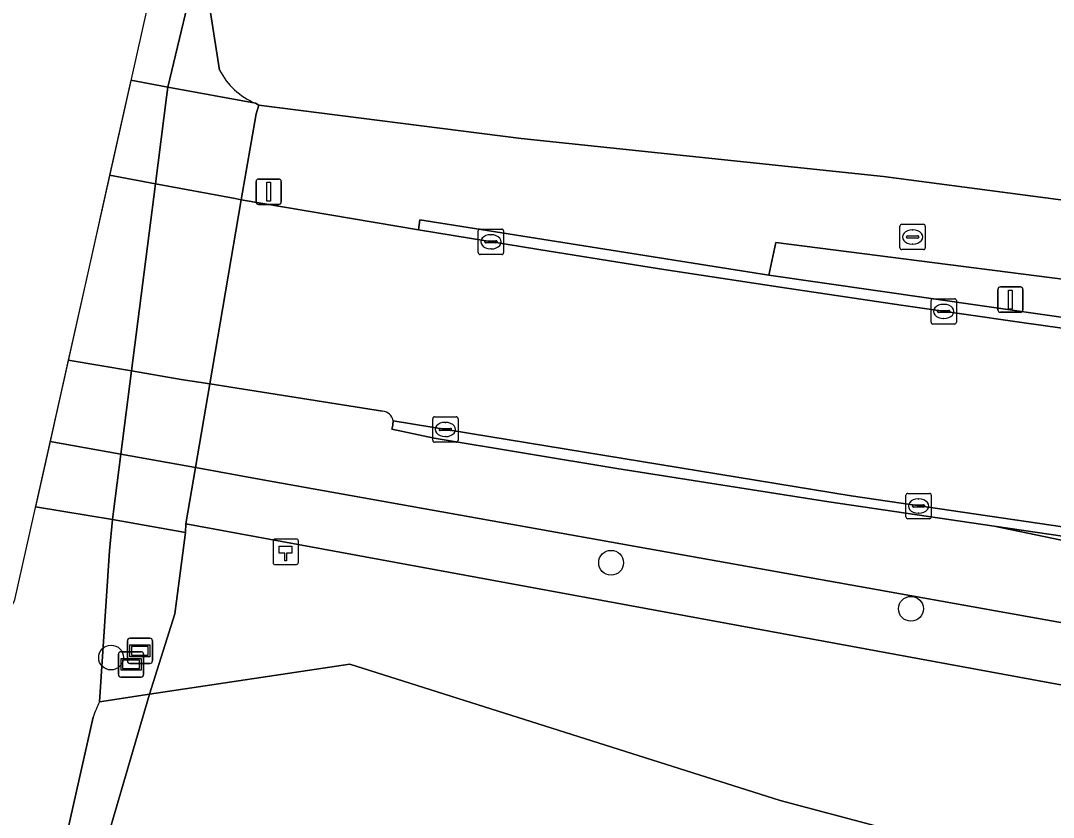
# Model space of a CAD drawing. Extents: x 160203 to 161530, y 379528 to 381797.
# Drawn here: x 160569.81 to 160610.49, y 380855.67 to 380887.06 of the extents above; entities that cross this region are included whole.
import ezdxf

# ---------------------------------------------------------------- set-up
doc = ezdxf.new("R2010")
doc.units = 0
for name, color, linetype in [('IMGEO_Berm_groen', 7, 'Continuous'), ('IMGEO_Boom', 7, 'Continuous'), ('IMGEO_Dek', 7, 'Continuous'), ('IMGEO_Fietspad_open', 7, 'Continuous'), ('IMGEO_Groenvoorziening', 7, 'Continuous'), ('IMGEO_Hectometerpaal', 7, 'Continuous'), ('IMGEO_Hek', 7, 'Continuous'), ('IMGEO_Kolk', 7, 'Continuous'), ('IMGEO_Lichtmast', 7, 'Continuous'), ('IMGEO_Loofbos', 7, 'Continuous'), ('IMGEO_Oever', 7, 'Continuous'), ('IMGEO_Rijbaan_lokaal_gesloten', 7, 'Continuous'), ('IMGEO_Rioolput', 7, 'Continuous'), ('IMGEO_Verklikker', 7, 'Continuous'), ('IMGEO_Voetpad_open', 7, 'Continuous'), ('IMGEO_Waterloop', 7, 'Continuous')]:
    doc.layers.add(name, color=color, linetype=linetype)

msp = doc.modelspace()

# ---------------------------------------------------------------- linework, layer by layer
at = {"layer": 'IMGEO_Berm_groen'}
for points in [[(160616.096, 380876.203), (160599.563, 380878.313), (160599.28, 380877.026)], [(160599.28, 380877.026), (160614.075, 380874.896), (160627.513, 380873.067), (160641.158, 380871.47), (160654.421, 380870.19), (160656.144, 380871.921), (160656.374, 380872.189), (160653.122, 380872.387)], [(160662.659, 380860.883), (160641.697, 380862.911), (160639.872, 380863.089), (160639.84, 380862.681), (160632.949, 380863.534), (160628.533, 380864.161), (160626.113, 380864.513), (160622.784, 380864.997), (160608.164, 380867.139), (160614.976, 380865.727), (160619.826, 380864.848), (160629.695, 380862.988), (160638.885, 380861.265), (160646.411, 380860.024), (160665.816, 380857.079)]]:
    msp.add_lwpolyline(points, dxfattribs=at)
at = {"layer": 'IMGEO_Boom'}
for centre in [(160593.068, 380865.698), (160604.88, 380863.883), (160573.37, 380861.964)]:
    msp.add_circle(centre, 0.489, dxfattribs=at)
at = {"layer": 'IMGEO_Dek'}
msp.add_lwpolyline([(160570.388, 380867.907), (160570.388, 380867.907), (160573.421, 380867.396), (160576.307, 380866.89), (160576.311, 380867.23), (160576.691, 380869.445), (160577.256, 380872.743), (160578.5, 380880.004), (160579.08, 380883.388), (160579.188, 380883.729), (160579.061, 380883.803), (160575.601, 380884.444), (160574.149, 380884.713), (160572.476, 380877.238)], close=True, dxfattribs=at)
at = {"layer": 'IMGEO_Fietspad_open'}
for points in [[(160573.311, 380880.969), (160575.114, 380880.632), (160578.253, 380880.046), (160578.5, 380880.004), (160579.08, 380883.388), (160579.188, 380883.729), (160579.061, 380883.803), (160575.601, 380884.444), (160574.149, 380884.713)], [(160570.964, 380870.48), (160570.964, 380870.48), (160573.751, 380869.976), (160576.691, 380869.445), (160577.256, 380872.743), (160576.136, 380872.92), (160574.17, 380873.257), (160571.681, 380873.683), (160571.68, 380873.683)]]:
    msp.add_lwpolyline(points, close=True, dxfattribs=at)
for points in [[(160616.558, 380879.231), (160603.802, 380880.914), (160589.526, 380882.419), (160579.188, 380883.729), (160579.08, 380883.388), (160578.5, 380880.004), (160585.478, 380878.815), (160585.535, 380879.211), (160599.28, 380877.026), (160599.563, 380878.313), (160616.096, 380876.203)], [(160584.065, 380871.668), (160577.256, 380872.743), (160576.691, 380869.445), (160579.354, 380868.964), (160601.608, 380864.985), (160620.908, 380861.53), (160641.107, 380857.988), (160657.796, 380855.265), (160665.771, 380854.06), (160677.721, 380852.395)], [(160665.816, 380857.079), (160646.411, 380860.024), (160638.885, 380861.265), (160629.695, 380862.988), (160619.826, 380864.848), (160614.976, 380865.727), (160608.164, 380867.139), (160601.644, 380868.104), (160593.295, 380869.407), (160586.092, 380870.605), (160584.424, 380870.965), (160584.471, 380871.12), (160584.482, 380871.286)]]:
    msp.add_lwpolyline(points, dxfattribs=at)
msp.add_arc((160584.044, 380871.226), 0.442, 7.747, 87.2695, dxfattribs=at)
at = {"layer": 'IMGEO_Groenvoorziening'}
msp.add_lwpolyline([(160576.311, 380867.23), (160576.307, 380866.89), (160575.879, 380863.683), (160574.888, 380860.514), (160582.777, 380861.706), (160599.733, 380856.323), (160619.543, 380851.066), (160625.769, 380848.477), (160625.688, 380840.065), (160625.154, 380832.848), (160626.176, 380834.012), (160627.103, 380835.251), (160627.933, 380836.559), (160628.658, 380837.926), (160629.276, 380839.346), (160629.781, 380840.809), (160630.172, 380842.307), (160633.124, 380856.774)], close=True, dxfattribs=at)
at = {"layer": 'IMGEO_Hectometerpaal'}
for p, q in [((160579.749, 380866.545), (160579.749, 380865.704)), ((160579.749, 380866.545), (160579.749, 380865.704)), ((160580.665, 380866.629), (160579.824, 380866.629)), ((160580.665, 380866.629), (160579.824, 380866.629)), ((160580.749, 380865.713), (160580.749, 380866.554)), ((160580.749, 380865.713), (160580.749, 380866.554)), ((160579.833, 380865.629), (160580.674, 380865.629)), ((160579.833, 380865.629), (160580.674, 380865.629))]:
    msp.add_line(p, q, dxfattribs=at)
msp.add_lwpolyline([(160580.274, 380865.773), (160580.214, 380865.773), (160580.214, 380866.078), (160579.994, 380866.078), (160579.994, 380866.347), (160580.494, 380866.347), (160580.494, 380866.078), (160580.274, 380866.078), (160580.274, 380865.773)], dxfattribs=at)
for centre, start, end in [((160579.827, 380866.551), 92.4484, 184.2845), ((160579.827, 380866.551), 92.4484, 184.2845), ((160580.671, 380866.551), 2.4484, 94.2845), ((160580.671, 380866.551), 2.4484, 94.2845), ((160579.827, 380865.707), 182.4484, 274.2845), ((160579.827, 380865.707), 182.4484, 274.2845), ((160580.671, 380865.707), 272.4484, 4.2845), ((160580.671, 380865.707), 272.4484, 4.2845)]:
    msp.add_arc(centre, 0.0779, start, end, dxfattribs=at)
at = {"layer": 'IMGEO_Hek'}
for points in [[(160574.149, 380884.713), (160575.601, 380884.444)], [(160575.601, 380884.444), (160579.061, 380883.803)], [(160579.061, 380883.803), (160579.188, 380883.729)], [(160570.388, 380867.907), (160570.388, 380867.907)], [(160573.421, 380867.396), (160570.388, 380867.907)], [(160576.307, 380866.89), (160573.421, 380867.396)]]:
    msp.add_lwpolyline(points, dxfattribs=at)
at = {"layer": 'IMGEO_Kolk'}
for p, q in [((160587.833, 380877.919), (160587.833, 380878.771)), ((160587.908, 380878.845), (160588.76, 380878.845)), ((160588.321, 380878.625), (160588.346, 380878.625)), ((160588.834, 380878.771), (160588.834, 380877.919)), ((160588.092, 380878.339), (160588.092, 380878.351)), ((160588.53, 380878.302), (160588.132, 380878.302)), ((160588.135, 380878.388), (160588.533, 380878.388)), ((160588.344, 380878.065), (160588.319, 380878.065)), ((160588.576, 380878.351), (160588.576, 380878.339)), ((160588.76, 380877.845), (160587.908, 380877.845)), ((160605.671, 380875.175), (160605.671, 380876.027)), ((160605.746, 380876.101), (160606.598, 380876.101)), ((160606.672, 380876.027), (160606.672, 380875.175)), ((160605.973, 380875.644), (160606.371, 380875.644)), ((160606.159, 380875.881), (160606.184, 380875.881)), ((160605.93, 380875.595), (160605.93, 380875.607)), ((160606.368, 380875.558), (160605.97, 380875.558)), ((160606.182, 380875.321), (160606.157, 380875.321)), ((160606.414, 380875.607), (160606.414, 380875.595)), ((160606.598, 380875.101), (160605.746, 380875.101)), ((160586.039, 380870.523), (160586.039, 380871.375)), ((160586.114, 380871.449), (160586.966, 380871.449)), ((160586.527, 380871.229), (160586.552, 380871.229)), ((160587.04, 380871.375), (160587.04, 380870.523)), ((160586.298, 380870.943), (160586.298, 380870.955)), ((160586.736, 380870.906), (160586.338, 380870.906)), ((160586.341, 380870.992), (160586.739, 380870.992)), ((160586.782, 380870.955), (160586.782, 380870.943)), ((160586.966, 380870.449), (160586.114, 380870.449)), ((160586.55, 380870.669), (160586.525, 380870.669)), ((160604.679, 380867.506), (160604.679, 380868.358)), ((160604.754, 380868.432), (160605.606, 380868.432)), ((160605.68, 380868.358), (160605.68, 380867.506)), ((160604.938, 380867.926), (160604.938, 380867.938)), ((160605.376, 380867.889), (160604.978, 380867.889)), ((160604.981, 380867.975), (160605.379, 380867.975)), ((160605.167, 380868.212), (160605.192, 380868.212)), ((160605.422, 380867.938), (160605.422, 380867.926)), ((160605.19, 380867.652), (160605.165, 380867.652)), ((160605.606, 380867.432), (160604.754, 380867.432))]:
    msp.add_line(p, q, dxfattribs=at)
for points in [[(160587.833, 380877.919), (160587.833, 380878.771)], [(160587.908, 380878.845), (160588.76, 380878.845)], [(160588.834, 380878.771), (160588.834, 380877.919)], [(160588.76, 380877.845), (160587.908, 380877.845)], [(160605.671, 380875.175), (160605.671, 380876.027)], [(160605.746, 380876.101), (160606.598, 380876.101)], [(160606.672, 380876.027), (160606.672, 380875.175)], [(160606.598, 380875.101), (160605.746, 380875.101)], [(160586.039, 380870.523), (160586.039, 380871.375)], [(160586.114, 380871.449), (160586.966, 380871.449)], [(160587.04, 380871.375), (160587.04, 380870.523)], [(160586.966, 380870.449), (160586.114, 380870.449)], [(160604.679, 380867.506), (160604.679, 380868.358)], [(160604.754, 380868.432), (160605.606, 380868.432)], [(160605.68, 380868.358), (160605.68, 380867.506)], [(160605.606, 380867.432), (160604.754, 380867.432)]]:
    msp.add_lwpolyline(points, dxfattribs=at)
for centre, radius, start, end in [((160587.91, 380878.769), 0.0765, 91.552, 178.448), ((160587.91, 380878.769), 0.0765, 91.552, 178.448), ((160588.758, 380878.769), 0.0765, 1.552, 88.448), ((160588.758, 380878.769), 0.0765, 1.552, 88.448), ((160588.132, 380878.348), 0.0403, 85.8775, 175.7526), ((160588.129, 380878.338), 0.0366, 178.938, 274.7102), ((160588.533, 380878.345), 0.043, 264.8664, 352.4533), ((160588.537, 380878.35), 0.0386, 1.7309, 96.639), ((160587.91, 380877.921), 0.0765, 181.552, 268.448), ((160587.91, 380877.921), 0.0765, 181.552, 268.448), ((160588.758, 380877.921), 0.0765, 271.552, 358.448), ((160588.758, 380877.921), 0.0765, 271.552, 358.448), ((160605.748, 380876.025), 0.0765, 91.552, 178.448), ((160605.748, 380876.025), 0.0765, 91.552, 178.448), ((160606.596, 380876.025), 0.0765, 1.552, 88.448), ((160606.596, 380876.025), 0.0765, 1.552, 88.448), ((160605.97, 380875.604), 0.0403, 85.8775, 175.7526), ((160606.375, 380875.606), 0.0386, 1.7309, 96.639), ((160605.967, 380875.594), 0.0366, 178.938, 274.7102), ((160606.371, 380875.601), 0.043, 264.8664, 352.4533), ((160605.748, 380875.177), 0.0765, 181.552, 268.448), ((160605.748, 380875.177), 0.0765, 181.552, 268.448), ((160606.596, 380875.177), 0.0765, 271.552, 358.448), ((160606.596, 380875.177), 0.0765, 271.552, 358.448), ((160586.116, 380871.373), 0.0765, 91.552, 178.448), ((160586.116, 380871.373), 0.0765, 91.552, 178.448), ((160586.964, 380871.373), 0.0765, 1.552, 88.448), ((160586.964, 380871.373), 0.0765, 1.552, 88.448), ((160586.338, 380870.952), 0.0403, 85.8775, 175.7526), ((160586.335, 380870.942), 0.0366, 178.938, 274.7102), ((160586.739, 380870.949), 0.043, 264.8664, 352.4533), ((160586.743, 380870.954), 0.0386, 1.7309, 96.639), ((160586.116, 380870.525), 0.0765, 181.552, 268.448), ((160586.116, 380870.525), 0.0765, 181.552, 268.448), ((160586.964, 380870.525), 0.0765, 271.552, 358.448), ((160586.964, 380870.525), 0.0765, 271.552, 358.448), ((160604.756, 380868.356), 0.0765, 91.552, 178.448), ((160604.756, 380868.356), 0.0765, 91.552, 178.448), ((160605.604, 380868.356), 0.0765, 1.552, 88.448), ((160605.604, 380868.356), 0.0765, 1.552, 88.448), ((160604.978, 380867.935), 0.0403, 85.8775, 175.7526), ((160604.975, 380867.925), 0.0366, 178.938, 274.7102), ((160605.379, 380867.932), 0.043, 264.8664, 352.4533), ((160605.383, 380867.937), 0.0386, 1.7309, 96.639), ((160604.756, 380867.508), 0.0765, 181.552, 268.448), ((160604.756, 380867.508), 0.0765, 181.552, 268.448), ((160605.604, 380867.508), 0.0765, 271.552, 358.448), ((160605.604, 380867.508), 0.0765, 271.552, 358.448)]:
    msp.add_arc(centre, radius, start, end, dxfattribs=at)
for centre, major_axis, ratio, start_param, end_param in [((160588.32, 380878.345), (-0.387, 0.002), 0.722429, 4.712389, 7.853982), ((160588.345, 380878.345), (-0.39, 0.002), 0.717154, 1.570796, 4.712389), ((160606.158, 380875.601), (-0.387, 0.002), 0.722429, 4.712389, 7.853982), ((160606.183, 380875.601), (-0.39, 0.002), 0.717154, 1.570796, 4.712389), ((160586.526, 380870.949), (-0.387, 0.002), 0.722429, 4.712389, 7.853982), ((160586.551, 380870.949), (-0.39, 0.002), 0.717154, 1.570796, 4.712389), ((160605.166, 380867.932), (-0.387, 0.002), 0.722429, 4.712389, 7.853982), ((160605.191, 380867.932), (-0.39, 0.002), 0.717154, 1.570796, 4.712389)]:
    msp.add_ellipse(centre, major_axis=major_axis, ratio=ratio, start_param=start_param, end_param=end_param, dxfattribs=at)
at = {"layer": 'IMGEO_Lichtmast'}
for p, q in [((160579.082, 380879.917), (160579.082, 380880.717)), ((160579.082, 380880.717), (160579.082, 380879.917)), ((160579.182, 380880.817), (160579.972, 380880.817)), ((160579.972, 380880.817), (160579.182, 380880.817)), ((160580.072, 380880.717), (160580.072, 380879.917)), ((160580.072, 380879.917), (160580.072, 380880.717)), ((160579.972, 380879.817), (160579.182, 380879.817)), ((160579.182, 380879.817), (160579.972, 380879.817)), ((160608.304, 380875.669), (160608.304, 380876.469)), ((160608.304, 380876.469), (160608.304, 380875.669)), ((160608.404, 380876.569), (160609.194, 380876.569)), ((160609.194, 380876.569), (160608.404, 380876.569)), ((160609.294, 380876.469), (160609.294, 380875.669)), ((160609.294, 380875.669), (160609.294, 380876.469)), ((160609.194, 380875.569), (160608.404, 380875.569)), ((160608.404, 380875.569), (160609.194, 380875.569))]:
    msp.add_line(p, q, dxfattribs=at)
for points in [[(160579.502, 380880.692), (160579.652, 380880.692), (160579.652, 380879.942), (160579.502, 380879.942), (160579.502, 380880.692)], [(160608.724, 380876.444), (160608.874, 380876.444), (160608.874, 380875.694), (160608.724, 380875.694), (160608.724, 380876.444)]]:
    msp.add_lwpolyline(points, dxfattribs=at)
for centre, start, end in [((160579.182, 380880.717), 90, 180), ((160579.182, 380880.717), 90, 180), ((160579.972, 380880.717), 0, 90), ((160579.972, 380880.717), 360, 90), ((160579.182, 380879.917), 180, 270), ((160579.182, 380879.917), 180, 270), ((160579.972, 380879.917), 270, 0), ((160579.972, 380879.917), 270, 0), ((160608.404, 380876.469), 90, 180), ((160608.404, 380876.469), 90, 180), ((160609.194, 380876.469), 0, 90), ((160609.194, 380876.469), 360, 90), ((160608.404, 380875.669), 180, 270), ((160608.404, 380875.669), 180, 270), ((160609.194, 380875.669), 270, 0), ((160609.194, 380875.669), 270, 0)]:
    msp.add_arc(centre, 0.1, start, end, dxfattribs=at)
at = {"layer": 'IMGEO_Loofbos'}
for points in [[(160577.557, 380889.127), (160577.293, 380887.381), (160577.645, 380885.109)], [(160579.061, 380883.803), (160579.188, 380883.729), (160589.526, 380882.419), (160603.802, 380880.914), (160616.558, 380879.231)], [(160611.096, 380817.916), (160612.807, 380820.043), (160614.61, 380822.093), (160625.154, 380832.848), (160625.688, 380840.065), (160625.769, 380848.477), (160619.543, 380851.066), (160599.733, 380856.323), (160582.777, 380861.706), (160574.888, 380860.514), (160572.588, 380852.666), (160569.418, 380842.531), (160568.718, 380839.583), (160565.069, 380825.689), (160560.085, 380817.797)]]:
    msp.add_lwpolyline(points, dxfattribs=at)
msp.add_arc((160580.131, 380886.384), 2.794, 207.1486, 247.4797, dxfattribs=at)
at = {"layer": 'IMGEO_Oever'}
for points in [[(160578.133, 380893.651), (160576.821, 380889.553), (160575.601, 380884.444), (160575.549, 380884.041), (160575.114, 380880.632), (160574.17, 380873.257), (160573.751, 380869.976), (160573.462, 380867.718), (160573.421, 380867.396), (160573.304, 380866.164), (160572.912, 380860.216), (160574.888, 380860.514), (160575.879, 380863.683), (160576.307, 380866.89), (160576.311, 380867.23), (160576.691, 380869.445), (160577.256, 380872.743), (160578.5, 380880.004), (160579.08, 380883.388), (160579.188, 380883.729), (160579.061, 380883.803)], [(160577.645, 380885.109), (160577.293, 380887.381), (160577.557, 380889.127)], [(160572.663, 380859.613), (160570.196, 380848.65), (160569.344, 380845.24), (160567.17, 380839.343), (160565.733, 380834.257), (160563.853, 380828.361), (160561.421, 380822.556), (160558.914, 380818.502), (160560.085, 380817.797), (160565.069, 380825.689), (160568.718, 380839.583), (160569.418, 380842.531), (160572.588, 380852.666), (160574.888, 380860.514)], [(160574.888, 380860.514), (160572.912, 380860.216)]]:
    msp.add_lwpolyline(points, dxfattribs=at)
for centre, radius, start, end in [((160580.131, 380886.384), 2.794, 207.1486, 247.4797), ((160577.087, 380858.139), 4.663, 153.5514, 161.5737)]:
    msp.add_arc(centre, radius, start, end, dxfattribs=at)
at = {"layer": 'IMGEO_Rijbaan_lokaal_gesloten'}
for points in [[(160573.311, 380880.969), (160572.476, 380877.238), (160571.68, 380873.683), (160571.681, 380873.683), (160574.17, 380873.257), (160576.136, 380872.92), (160577.256, 380872.743), (160578.5, 380880.004), (160578.253, 380880.046), (160575.114, 380880.632)], [(160599.28, 380877.026), (160585.535, 380879.211), (160585.478, 380878.815), (160590.226, 380878.037), (160594.977, 380877.282), (160599.732, 380876.551), (160604.491, 380875.844), (160609.253, 380875.16), (160614.018, 380874.5), (160627.463, 380872.671), (160627.513, 380873.067), (160614.075, 380874.896)], [(160584.482, 380871.286), (160584.471, 380871.12), (160584.424, 380870.965), (160586.092, 380870.605), (160593.295, 380869.407), (160601.644, 380868.104), (160608.164, 380867.139), (160622.784, 380864.997), (160626.113, 380864.513), (160626.164, 380864.867), (160602.525, 380868.337)]]:
    msp.add_lwpolyline(points, close=True, dxfattribs=at)
for points in [[(160662.104, 380869.08), (160654.135, 380869.901), (160654.421, 380870.19), (160641.158, 380871.47), (160627.513, 380873.067), (160627.463, 380872.671), (160614.018, 380874.5), (160609.253, 380875.16), (160604.491, 380875.844), (160599.732, 380876.551), (160594.977, 380877.282), (160590.226, 380878.037), (160585.478, 380878.815), (160578.5, 380880.004), (160577.256, 380872.743), (160584.065, 380871.668)], [(160584.482, 380871.286), (160602.525, 380868.337), (160626.164, 380864.867), (160626.113, 380864.513), (160628.533, 380864.161), (160632.949, 380863.534), (160639.84, 380862.681), (160639.872, 380863.089), (160641.697, 380862.911), (160662.659, 380860.883)]]:
    msp.add_lwpolyline(points, dxfattribs=at)
msp.add_arc((160584.044, 380871.226), 0.442, 7.747, 87.2695, dxfattribs=at)
at = {"layer": 'IMGEO_Rioolput'}
for p, q in [((160604.445, 380878.111), (160604.445, 380878.963)), ((160604.52, 380879.037), (160605.372, 380879.037)), ((160605.446, 380878.963), (160605.446, 380878.111)), ((160604.704, 380878.531), (160604.704, 380878.543)), ((160605.142, 380878.494), (160604.744, 380878.494)), ((160604.747, 380878.58), (160605.145, 380878.58)), ((160604.933, 380878.817), (160604.958, 380878.817)), ((160605.188, 380878.543), (160605.188, 380878.531)), ((160604.956, 380878.257), (160604.931, 380878.257)), ((160605.372, 380878.037), (160604.52, 380878.037))]:
    msp.add_line(p, q, dxfattribs=at)
for points in [[(160604.445, 380878.111), (160604.445, 380878.963)], [(160604.52, 380879.037), (160605.372, 380879.037)], [(160605.446, 380878.963), (160605.446, 380878.111)], [(160605.372, 380878.037), (160604.52, 380878.037)]]:
    msp.add_lwpolyline(points, dxfattribs=at)
for centre, radius, start, end in [((160604.522, 380878.961), 0.0765, 91.552, 178.448), ((160604.522, 380878.961), 0.0765, 91.552, 178.448), ((160605.37, 380878.961), 0.0765, 1.552, 88.448), ((160605.37, 380878.961), 0.0765, 1.552, 88.448), ((160604.744, 380878.54), 0.0403, 85.8775, 175.7526), ((160604.741, 380878.53), 0.0366, 178.938, 274.7102), ((160605.145, 380878.537), 0.043, 264.8664, 352.4533), ((160605.149, 380878.542), 0.0386, 1.7309, 96.639), ((160604.522, 380878.113), 0.0765, 181.552, 268.448), ((160604.522, 380878.113), 0.0765, 181.552, 268.448), ((160605.37, 380878.113), 0.0765, 271.552, 358.448), ((160605.37, 380878.113), 0.0765, 271.552, 358.448)]:
    msp.add_arc(centre, radius, start, end, dxfattribs=at)
for centre, major_axis, ratio, start_param, end_param in [((160604.932, 380878.537), (-0.387, 0.002), 0.722429, 4.712389, 7.853982), ((160604.957, 380878.537), (-0.39, 0.002), 0.717154, 1.570796, 4.712389)]:
    msp.add_ellipse(centre, major_axis=major_axis, ratio=ratio, start_param=start_param, end_param=end_param, dxfattribs=at)
at = {"layer": 'IMGEO_Verklikker'}
for p, q in [((160574.012, 380861.827), (160574.012, 380862.627)), ((160574.012, 380862.627), (160574.012, 380861.827)), ((160574.112, 380862.727), (160574.902, 380862.727)), ((160574.902, 380862.727), (160574.112, 380862.727)), ((160575.002, 380862.627), (160575.002, 380861.827)), ((160575.002, 380861.827), (160575.002, 380862.627)), ((160573.76, 380862.192), (160574.55, 380862.192)), ((160574.55, 380862.192), (160573.76, 380862.192)), ((160573.66, 380861.292), (160573.66, 380862.092)), ((160573.66, 380862.092), (160573.66, 380861.292)), ((160574.65, 380862.092), (160574.65, 380861.292)), ((160574.65, 380861.292), (160574.65, 380862.092)), ((160574.902, 380861.727), (160574.112, 380861.727)), ((160574.112, 380861.727), (160574.902, 380861.727)), ((160574.55, 380861.192), (160573.76, 380861.192)), ((160573.76, 380861.192), (160574.55, 380861.192))]:
    msp.add_line(p, q, dxfattribs=at)
for points in [[(160574.113, 380862.459), (160574.901, 380862.459), (160574.901, 380861.995), (160574.113, 380861.995), (160574.113, 380862.459)], [(160574.178, 380862.394), (160574.178, 380862.06), (160574.836, 380862.06), (160574.836, 380862.394), (160574.178, 380862.394)], [(160573.761, 380861.924), (160574.549, 380861.924), (160574.549, 380861.46), (160573.761, 380861.46), (160573.761, 380861.924)], [(160573.826, 380861.859), (160573.826, 380861.525), (160574.484, 380861.525), (160574.484, 380861.859), (160573.826, 380861.859)]]:
    msp.add_lwpolyline(points, dxfattribs=at)
for centre, start, end in [((160574.112, 380862.627), 90, 180), ((160574.112, 380862.627), 90, 180), ((160574.902, 380862.627), 0, 90), ((160574.902, 380862.627), 360, 90), ((160573.76, 380862.092), 90, 180), ((160573.76, 380862.092), 90, 180), ((160574.55, 380862.092), 0, 90), ((160574.55, 380862.092), 360, 90), ((160574.112, 380861.827), 180, 270), ((160574.112, 380861.827), 180, 270), ((160574.902, 380861.827), 270, 0), ((160574.902, 380861.827), 270, 0), ((160573.76, 380861.292), 180, 270), ((160573.76, 380861.292), 180, 270), ((160574.55, 380861.292), 270, 0), ((160574.55, 380861.292), 270, 0)]:
    msp.add_arc(centre, 0.1, start, end, dxfattribs=at)
at = {"layer": 'IMGEO_Voetpad_open'}
msp.add_lwpolyline([(160570.388, 380867.907), (160570.388, 380867.907), (160573.421, 380867.396), (160576.307, 380866.89), (160576.311, 380867.23), (160576.691, 380869.445), (160573.751, 380869.976), (160570.964, 380870.48), (160570.964, 380870.48)], close=True, dxfattribs=at)
msp.add_lwpolyline([(160677.721, 380852.395), (160665.771, 380854.06), (160657.796, 380855.265), (160641.107, 380857.988), (160620.908, 380861.53), (160601.608, 380864.985), (160579.354, 380868.964), (160576.691, 380869.445), (160576.311, 380867.23), (160633.124, 380856.774), (160636.54, 380856.152), (160644.558, 380854.692), (160686.044, 380848.48), (160697.994, 380846.894), (160709.678, 380845.951), (160719.327, 380845.454), (160721.116, 380845.4), (160722.916, 380845.346), (160725.787, 380845.259), (160727.643, 380845.203), (160746.852, 380844.623)], dxfattribs=at)
at = {"layer": 'IMGEO_Waterloop'}
for points in [[(160635.291, 380990.822), (160583.018, 380924.335), (160572.476, 380877.238), (160569.554, 380864.182), (160534.144, 380799.043), (160475.027, 380765.122), (160384.927, 380761.571), (160383.484, 380755.47)], [(160572.912, 380860.216), (160573.304, 380866.164), (160573.421, 380867.396), (160573.462, 380867.718), (160573.751, 380869.976), (160574.17, 380873.257), (160575.114, 380880.632), (160575.549, 380884.041), (160575.601, 380884.444), (160576.821, 380889.553), (160578.133, 380893.651)], [(160558.914, 380818.502), (160561.421, 380822.556), (160563.853, 380828.361), (160565.733, 380834.257), (160567.17, 380839.343), (160569.344, 380845.24), (160570.196, 380848.65), (160572.663, 380859.613)]]:
    msp.add_lwpolyline(points, dxfattribs=at)
msp.add_arc((160577.087, 380858.139), 4.663, 153.5514, 161.5737, dxfattribs=at)

doc.saveas('drawing.dxf')
